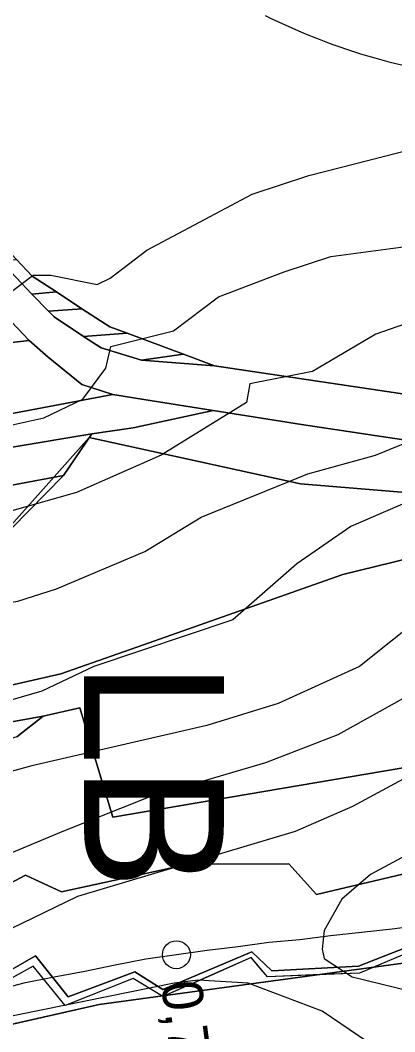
# Model space of a CAD drawing. Extents: x -510989 to -501240, y -1184665 to -1176089.
# Drawn here: x -510035.4 to -509914.8, y -1180893.6 to -1180568 of the extents above; entities that cross this region are included whole.
import ezdxf

# ---------------------------------------------------------------- set-up
doc = ezdxf.new("R2010")
doc.units = 0
for name, color, linetype in [('lesni_pozemek', 7, 'Continuous'), ('NAVRH_rozvodnice', 7, 'Continuous'), ('ostatni_plocha_x_neplodna_puda', 7, 'Continuous'), ('ostatni_plocha_x_silnice', 7, 'Continuous'), ('popis', 7, 'Continuous'), ('STAV_USES', 7, 'Continuous'), ('trasovani_toku', 7, 'Continuous'), ('trvaly_travni_porost', 7, 'Continuous'), ('vodni_plocha_x_vodni_tok_v_koryt_prir_n_upr', 7, 'Continuous'), ('vodni_plocha_x_zamokrena_plocha', 7, 'Continuous'), ('vrstevnice_01', 7, 'Continuous'), ('vrstevnice_02', 7, 'Continuous')]:
    doc.layers.add(name, color=color, linetype=linetype)

msp = doc.modelspace()

# ---------------------------------------------------------------- linework, layer by layer
at = {"layer": 'lesni_pozemek'}
for points in [[(-509862.58, -1180695.7), (-509972.79, -1180679.21), (-509982.76, -1180675.51), (-510000.96, -1180668.76), (-510006.56, -1180666.69), (-510015.53, -1180660.83), (-510023.76, -1180655.45), (-510031.57, -1180650.35), (-510036.56, -1180645.02), (-510041.34, -1180639.92), (-510047.13, -1180633.74), (-510054.17, -1180626.23), (-510065.49, -1180614.16), (-510077.08, -1180601.79), (-510085.34, -1180592.98), (-510093.61, -1180584.16), (-510101.19, -1180576.08), (-510105.15, -1180571.85), (-510109.56, -1180567.15), (-510036.28, -1180558.37), (-509952.16, -1180542.58), (-509933.25, -1180551.83), (-509896.13, -1180567.82)], [(-510299.7, -1180704.48), (-510246.51, -1180692.94), (-510220.98, -1180688.3), (-510203.01, -1180688.51), (-510163.55, -1180683.88), (-510110.29, -1180680.01), (-510032.47, -1180671.05), (-510026.43, -1180676.49), (-510015.51, -1180685.25), (-510005.52, -1180688.43), (-510088.8, -1180704.16), (-510160.34, -1180709.39), (-510202.9, -1180716.57), (-510220.04, -1180712.94), (-510243.86, -1180717.54), (-510329.89, -1180740.89)], [(-510329.89, -1180740.89), (-510243.86, -1180717.54), (-510220.04, -1180712.94), (-510202.9, -1180716.57), (-510160.34, -1180709.39), (-510088.8, -1180704.16), (-510005.52, -1180688.43), (-509995.6, -1180690.02), (-509973.27, -1180693.6), (-509999.07, -1180699.22), (-510012.28, -1180701.07), (-510088.1, -1180713.78), (-510153.23, -1180719.28), (-510194.3, -1180729.22), (-510223.24, -1180724.93), (-510246.4, -1180731.38), (-510284.12, -1180745.21)], [(-510284.12, -1180745.21), (-510246.4, -1180731.38), (-510223.24, -1180724.93), (-510194.3, -1180729.22), (-510153.23, -1180719.28), (-510088.1, -1180713.78), (-510012.28, -1180701.07), (-510021.47, -1180714.49), (-510081.27, -1180725.7), (-510153.23, -1180731.48), (-510194.71, -1180740.09), (-510221.36, -1180734.55), (-510263.92, -1180748), (-510326.24, -1180764.25)], [(-510326.24, -1180764.25), (-510263.92, -1180748), (-510221.36, -1180734.55), (-510194.71, -1180740.09), (-510153.23, -1180731.48), (-510081.27, -1180725.7), (-510021.47, -1180714.49), (-510038.17, -1180731.55), (-510052.02, -1180733.09), (-510102.69, -1180738.72), (-510159.63, -1180745.05), (-510199.94, -1180751.45), (-510221.85, -1180748.77), (-510265.28, -1180760.73), (-510317.28, -1180771.36)]]:
    msp.add_lwpolyline(points, dxfattribs=at)
for points in [[(-510032.47, -1180671.05), (-510110.29, -1180680.01), (-510163.55, -1180683.88), (-510203.01, -1180688.51), (-510220.98, -1180688.3), (-510246.51, -1180692.94), (-510299.7, -1180704.48), (-510338.6, -1180714.06), (-510391.92, -1180723.36), (-510439.61, -1180722.35), (-510521.67, -1180719.29), (-510574.29, -1180713.6), (-510620.44, -1180706.1), (-510616.87, -1180700.09), (-510576.14, -1180705.76), (-510520.87, -1180711.37), (-510463.36, -1180711.55), (-510390.88, -1180712.77), (-510348.42, -1180703.74), (-510293.33, -1180692.03), (-510254.66, -1180684.71), (-510203.71, -1180678.26), (-510109.77, -1180671.19), (-510040.12, -1180663.03)], [(-509944.85, -1180698.15), (-509866.08, -1180709.96), (-509834.41, -1180716.63), (-509815.91, -1180719.91), (-509794.45, -1180721.7), (-509899.09, -1180738.43), (-509931.53, -1180746.42), (-509997.82, -1180769.77), (-510022.29, -1180778.39), (-510079.25, -1180791.33), (-510093.08, -1180792.66), (-510092.07, -1180791.37), (-510092.01, -1180791.3), (-510087.2, -1180785.84), (-510083.86, -1180780.95), (-510077.46, -1180771.57), (-510074.66, -1180768.97), (-510062.18, -1180757.41), (-510053.1, -1180746.8), (-510038.17, -1180731.55), (-510021.47, -1180714.49), (-510012.28, -1180701.07), (-509999.07, -1180699.22), (-509973.27, -1180693.6)], [(-510041.12, -1180794.43), (-510028.05, -1180792.05), (-510036.48, -1180798.66), (-510070.81, -1180808.63), (-510085.42, -1180809.71), (-510097.12, -1180808.51), (-510087.22, -1180804.41), (-510077.21, -1180801.58)]]:
    msp.add_lwpolyline(points, close=True, dxfattribs=at)
at = {"layer": 'NAVRH_rozvodnice'}
msp.add_arc((-509865.75, -1180385.09), 202.75, 243.421, 264.808, dxfattribs=at)
at = {"layer": 'ostatni_plocha_x_neplodna_puda'}
msp.add_lwpolyline([(-509765.69, -1180726.57), (-509779.19, -1180769.29), (-509780.55, -1180773.57), (-509780.27, -1180775.21), (-509778.41, -1180786.28), (-509891.24, -1180805.07), (-510005.55, -1180824.51), (-510016.18, -1180789.31), (-510028.05, -1180792.05), (-510041.12, -1180794.43), (-510042.68, -1180785.9), (-510069.65, -1180791.93), (-510094.49, -1180794.45), (-510093.08, -1180792.66), (-510079.25, -1180791.33), (-510022.29, -1180778.39), (-509997.82, -1180769.77), (-509931.53, -1180746.42), (-509899.09, -1180738.43), (-509794.45, -1180721.7)], close=True, dxfattribs=at)
at = {"layer": 'ostatni_plocha_x_silnice'}
for points in [[(-509866.08, -1180709.96), (-509944.85, -1180698.15), (-509973.27, -1180693.6), (-509995.6, -1180690.02), (-510005.52, -1180688.43), (-510015.51, -1180685.25), (-510026.43, -1180676.49), (-510032.47, -1180671.05), (-510040.12, -1180663.03), (-510046.59, -1180656.25), (-510056.01, -1180646.37), (-510060.57, -1180641.58), (-510066.14, -1180635.74), (-510073.9, -1180627.6), (-510085.92, -1180615), (-510096.9, -1180603.32), (-510105.06, -1180594.64), (-510113.01, -1180586.17), (-510121.87, -1180576.75), (-510129.87, -1180568.24), (-510152.62, -1180544.03)], [(-510115, -1180567.67), (-510110.54, -1180572.53), (-510106.87, -1180576.4), (-510099.19, -1180584.93), (-510090.95, -1180593.56), (-510082.75, -1180602.22), (-510070.95, -1180614.49), (-510059.69, -1180626.85), (-510052.34, -1180634.46), (-510046.37, -1180640.5), (-510041.77, -1180645.39), (-510031.66, -1180656.15), (-510026.29, -1180661.66), (-510024.45, -1180663.5), (-510015, -1180669.8), (-510009.36, -1180673.47), (-509996.37, -1180677.41), (-509972.79, -1180679.21), (-509862.58, -1180695.7)]]:
    msp.add_lwpolyline(points, dxfattribs=at)
for points in [[(-510041.77, -1180645.39), (-510036.56, -1180645.02), (-510031.57, -1180650.35), (-510023.76, -1180655.45), (-510031.66, -1180656.15)], [(-510031.66, -1180656.15), (-510023.76, -1180655.45), (-510015.53, -1180660.83), (-510026.29, -1180661.66)], [(-510026.29, -1180661.66), (-510015.53, -1180660.83), (-510006.56, -1180666.69), (-510000.96, -1180668.76), (-510015, -1180669.8), (-510024.45, -1180663.5)], [(-510015, -1180669.8), (-510000.96, -1180668.76), (-509982.76, -1180675.51), (-509996.37, -1180677.41), (-510009.36, -1180673.47)], [(-509996.37, -1180677.41), (-509982.76, -1180675.51), (-509972.79, -1180679.21)]]:
    msp.add_lwpolyline(points, close=True, dxfattribs=at)
at = {"layer": 'popis'}
msp.add_lwpolyline([(-509908.32, -1180867.25), (-509926.11, -1180874.78), (-509940.96, -1180875.36), (-509955.81, -1180875.95), (-509958.41, -1180872.81), (-509961, -1180869.68), (-509975.23, -1180876.01), (-509989.47, -1180882.33), (-509998.97, -1180876.54), (-510020.89, -1180885.17), (-510031.18, -1180872.51), (-510048.56, -1180882.12), (-510053.07, -1180888.69), (-510059.93, -1180890.26), (-510066.01, -1180897.51), (-510079.53, -1180891.43), (-510083.79, -1180901.42)], dxfattribs=at)
at = {"layer": 'STAV_USES'}
for p, q in [((-510070.1, -1180766.13), (-510013.18, -1180702.26)), ((-510013.18, -1180702.26), (-510070.1, -1180766.13)), ((-510013.18, -1180702.26), (-509945.08, -1180717.17)), ((-509945.08, -1180717.17), (-510013.18, -1180702.26)), ((-509945.08, -1180717.17), (-509844.54, -1180725.68)), ((-509844.54, -1180725.68), (-509945.08, -1180717.17)), ((-509895.58, -1180869.35), (-510009.99, -1180884.81)), ((-510009.99, -1180884.81), (-509895.58, -1180869.35)), ((-510009.99, -1180884.81), (-510054.67, -1180894.92)), ((-510054.67, -1180894.92), (-510009.99, -1180884.81))]:
    msp.add_line(p, q, dxfattribs=at)
at = {"layer": 'trasovani_toku'}
for p, q in [((-509915.6, -1180860.56), (-509925.54, -1180861.65)), ((-509905.67, -1180859.38), (-509915.6, -1180860.56)), ((-509945.39, -1180864.08), (-509955.36, -1180864.88)), ((-509935.47, -1180862.8), (-509945.39, -1180864.08)), ((-509925.54, -1180861.65), (-509935.47, -1180862.8)), ((-509975.18, -1180867.52), (-509985.09, -1180868.83)), ((-509965.26, -1180866.27), (-509975.18, -1180867.52)), ((-509955.36, -1180864.88), (-509965.26, -1180866.27)), ((-509994.99, -1180870.3), (-510004.81, -1180872.15)), ((-509985.09, -1180868.83), (-509994.99, -1180870.3)), ((-510004.81, -1180872.15), (-510014.59, -1180874.27)), ((-510024.42, -1180876.08), (-510034.23, -1180878.04)), ((-510014.59, -1180874.27), (-510024.42, -1180876.08)), ((-510034.23, -1180878.04), (-510043.92, -1180880.49))]:
    msp.add_line(p, q, dxfattribs=at)
msp.add_circle((-509985.09, -1180868.83), 4.5, dxfattribs=at)
at = {"layer": 'trvaly_travni_porost'}
for points in [[(-510036.48, -1180798.66), (-510028.05, -1180792.05), (-510016.18, -1180789.31), (-510005.55, -1180824.51), (-509891.24, -1180805.07)], [(-509912.19, -1180842.95), (-509939.98, -1180849.43), (-509948.94, -1180839.54), (-509981.23, -1180839.63), (-510022.06, -1180848.63), (-510033.68, -1180843.22), (-510057.38, -1180855.75)]]:
    msp.add_lwpolyline(points, dxfattribs=at)
at = {"layer": 'vodni_plocha_x_vodni_tok_v_koryt_prir_n_upr'}
for points in [[(-510084.35, -1180899.55), (-510080.29, -1180888.98), (-510066.25, -1180895.01), (-510063.3, -1180891.38), (-510060.41, -1180887.83), (-510053.97, -1180887.18), (-510049.09, -1180879.83), (-510030.51, -1180869.15), (-510019.95, -1180882.36), (-509998.46, -1180874.36), (-509989.5, -1180880), (-509960.8, -1180867.93), (-509954.38, -1180873.98), (-509926.45, -1180872.49), (-509908.11, -1180865.38)], [(-509908.32, -1180867.25), (-509926.11, -1180874.78), (-509955.81, -1180875.95), (-509961, -1180869.68), (-509989.47, -1180882.33), (-509998.97, -1180876.54), (-510020.89, -1180885.17), (-510031.18, -1180872.51), (-510048.56, -1180882.12), (-510053.07, -1180888.69), (-510059.93, -1180890.26), (-510066.01, -1180897.51), (-510079.53, -1180891.43), (-510083.79, -1180901.42)]]:
    msp.add_lwpolyline(points, dxfattribs=at)
at = {"layer": 'vodni_plocha_x_zamokrena_plocha'}
msp.add_lwpolyline([(-509908.11, -1180865.38), (-509926.45, -1180872.49), (-509954.38, -1180873.98), (-509960.8, -1180867.93), (-509989.5, -1180880), (-509998.46, -1180874.36), (-510019.95, -1180882.36), (-510030.51, -1180869.15), (-510049.09, -1180879.83), (-510053.97, -1180887.18), (-510060.41, -1180887.83), (-510063.3, -1180891.38), (-510068.84, -1180878.83), (-510071.7, -1180871.59), (-510075.53, -1180859.66), (-510057.38, -1180855.75), (-510033.68, -1180843.22), (-510022.06, -1180848.63), (-509981.23, -1180839.63), (-509948.94, -1180839.54), (-509939.98, -1180849.43), (-509912.19, -1180842.95)], dxfattribs=at)
at = {"layer": 'vrstevnice_01'}
for points in [[(-510283.69, -1180658), (-510266.41, -1180624), (-510259.09, -1180614), (-510248.19, -1180606), (-510230.81, -1180599), (-510215.31, -1180598), (-510195.09, -1180599), (-510177.5, -1180603), (-510159, -1180612), (-510108.81, -1180654), (-510083.69, -1180666), (-510076.31, -1180668), (-510061.19, -1180669), (-510045.5, -1180667), (-510037.81, -1180655), (-510031.19, -1180650), (-510025.5, -1180650), (-510010.59, -1180653), (-510006.41, -1180651), (-509994.59, -1180642), (-509960.69, -1180624), (-509942.41, -1180618), (-509903.41, -1180608)], [(-509897.81, -1180661), (-509920.91, -1180669), (-509941.31, -1180681), (-509961.5, -1180685), (-509962.5, -1180691), (-509990, -1180708), (-510017.31, -1180720), (-510041.81, -1180727), (-510063.5, -1180730), (-510078.81, -1180730), (-510097.91, -1180725), (-510114.09, -1180717)], [(-509905.81, -1180721), (-509928.91, -1180731), (-509946.31, -1180743), (-509966.91, -1180761), (-510011.69, -1180776), (-510028.41, -1180784), (-510073.31, -1180797), (-510087.5, -1180799), (-510100.09, -1180799), (-510115.09, -1180796), (-510136.31, -1180786), (-510152.5, -1180775), (-510190.91, -1180742), (-510202.41, -1180736), (-510211.69, -1180737), (-510217.31, -1180742), (-510244.91, -1180769), (-510260.19, -1180776), (-510273.41, -1180779)], [(-509880.81, -1180769), (-509933.09, -1180798), (-509956.41, -1180807), (-509993.69, -1180818), (-510021.41, -1180829), (-510073.91, -1180851), (-510088, -1180856), (-510102.19, -1180858), (-510111.81, -1180858), (-510129.81, -1180855), (-510139.31, -1180856), (-510145.09, -1180855), (-510148.19, -1180856), (-510151.69, -1180861), (-510154.19, -1180886), (-510158.81, -1180904)], [(-509909.59, -1180836), (-509922.59, -1180843), (-509931.81, -1180851), (-509937.5, -1180861), (-509938.19, -1180867), (-509937.5, -1180870), (-509928.5, -1180876), (-509895.5, -1180884)]]:
    msp.add_lwpolyline(points, dxfattribs=at)
at = {"layer": 'vrstevnice_02'}
for points in [[(-510271, -1180684), (-510247, -1180645), (-510231.41, -1180630), (-510221.91, -1180626), (-510212, -1180625), (-510195, -1180625), (-510185.19, -1180627), (-510167.31, -1180635), (-510145.69, -1180654), (-510128, -1180674), (-510106, -1180690), (-510091.31, -1180696), (-510073.31, -1180700), (-510059.69, -1180701), (-510041.31, -1180699), (-510027.81, -1180696), (-510015.19, -1180690), (-510007.81, -1180680), (-510006.19, -1180673), (-509986, -1180668), (-509971.59, -1180657), (-509950.41, -1180649), (-509935.41, -1180644), (-509904.81, -1180640)], [(-510282.81, -1180754), (-510266.91, -1180749), (-510255.41, -1180741), (-510221.91, -1180701), (-510213.31, -1180695), (-510207.09, -1180693), (-510194.81, -1180695), (-510188.69, -1180699), (-510143.69, -1180732), (-510124.31, -1180744), (-510108.81, -1180752), (-510097.19, -1180756), (-510085.19, -1180759), (-510068.59, -1180760), (-510036.19, -1180755), (-510023.69, -1180751), (-509995.31, -1180739), (-509977.09, -1180728), (-509942.81, -1180714), (-509921, -1180708), (-509908.59, -1180703)], [(-509894.81, -1180751), (-509926.09, -1180776), (-509952.31, -1180788), (-509975.31, -1180795), (-510031.69, -1180808), (-510068.19, -1180818), (-510095, -1180822), (-510121.19, -1180820), (-510143.41, -1180813), (-510177.59, -1180792), (-510189.19, -1180789), (-510200.69, -1180790), (-510244, -1180814), (-510247.41, -1180818), (-510247.19, -1180825), (-510244.19, -1180828), (-510231, -1180834), (-510203.31, -1180842), (-510193.5, -1180848), (-510180.31, -1180859), (-510175, -1180871), (-510176.19, -1180903)], [(-509923.5, -1180897), (-509938.19, -1180887), (-509962, -1180878), (-509978.09, -1180877), (-509985.81, -1180878), (-510049.91, -1180891), (-510061.31, -1180889), (-510064.09, -1180883), (-510062.5, -1180876), (-510056.09, -1180869), (-510016.81, -1180850), (-509946.69, -1180829), (-509928.31, -1180821), (-509887.5, -1180799)]]:
    msp.add_lwpolyline(points, dxfattribs=at)

# ---------------------------------------------------------------- texts
at = {"layer": 'STAV_USES'}
msp.add_text('LB', height=45, rotation=270, dxfattribs=at).set_placement((-510014.82, -1180774.27))
at = {"layer": 'trasovani_toku'}
msp.add_text('0,700', height=13, rotation=277.3027, dxfattribs=at).set_placement((-509990.05, -1180878.01))

doc.saveas('drawing.dxf')
